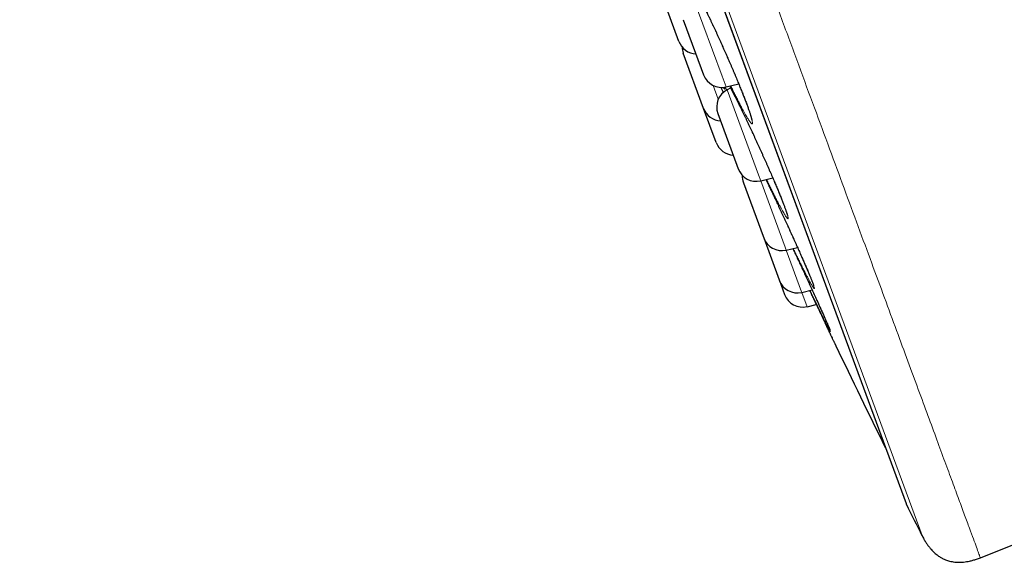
# Model space of a CAD drawing. Header units: millimetres. Extents: x 8 to 541, y 12 to 744.
# Tile 589 of 656: x 58 to 83, y 671 to 685. Entities that reach past the tile are written whole.
import ezdxf

# ---------------------------------------------------------------- set-up
doc = ezdxf.new("R2010")
doc.units = ezdxf.units.MM

msp = doc.modelspace()

# ---------------------------------------------------------------- linework, layer by layer
at = {"color": 252, "linetype": 'Continuous', "lineweight": 0}
for p, q in [((81.323, 671.742), (57.878, 735.298)), ((58.094, 734.419), (80.917, 672.551)), ((75.359, 685.758), (76.129, 683.67)), ((76.129, 683.67), (76.231, 683.394)), ((76.029, 683.074), (75.898, 683.431)), ((76.259, 683.319), (77.072, 681.113)), ((77.072, 681.113), (77.131, 680.955)), ((77.131, 680.955), (77.767, 679.229)), ((77.767, 679.229), (77.794, 679.158)), ((77.794, 679.158), (78.193, 678.076)), ((78.193, 678.076), (78.2, 678.058)), ((78.2, 678.058), (78.336, 677.687))]:
    msp.add_line(p, q, dxfattribs=at)
at = {"color": 7, "linetype": 'Continuous', "lineweight": 30}
for p, q in [((58.101, 734.398), (80.908, 672.571)), ((75.007, 684.577), (74.478, 686.01)), ((75.119, 685.14), (75.586, 683.875)), ((75.648, 682.838), (75.12, 684.271)), ((75.586, 683.875), (75.648, 683.708)), ((76.231, 683.394), (76.562, 683.472)), ((76.352, 683.367), (76.259, 683.319)), ((75.976, 681.949), (75.648, 682.838)), ((76.019, 682.702), (76.512, 681.365)), ((76.512, 681.365), (76.547, 681.269)), ((76.682, 680.905), (77.194, 679.515)), ((77.131, 680.955), (77.446, 681.029)), ((77.194, 679.515), (77.21, 679.472)), ((77.21, 679.472), (77.612, 678.382)), ((77.794, 679.158), (78.087, 679.227)), ((77.612, 678.382), (77.616, 678.371)), ((77.616, 678.371), (77.753, 678.001)), ((78.2, 678.058), (78.468, 678.121)), ((78.336, 677.687), (78.577, 677.744)), ((79.084, 676.67), (79.084, 676.67))]:
    msp.add_line(p, q, dxfattribs=at)
for centre, radius, start, end in [((75.476, 684.75), 0.5, 200.2488, 266.6706), ((75.589, 684.444), 0.5, 181.1991, 200.2488), ((76.117, 683.881), 0.5, 200.2488, 283.2488), ((76.488, 682.875), 0.5, 117.2488, 200.2488), ((76.118, 683.011), 0.5, 200.2488, 266.6706), ((76.445, 682.122), 0.5, 200.2488, 266.6706), ((77.016, 681.442), 0.5, 200.2488, 283.2488), ((77.151, 681.078), 0.5, 177.4151, 200.2488), ((77.679, 679.645), 0.5, 200.2488, 283.2488), ((78.085, 678.544), 0.5, 200.2488, 283.2488), ((78.222, 678.174), 0.5, 200.2488, 283.2488), ((349.419, 806.744), 300, 205.69519, 206.25538), ((81.096, 672.64), 0.2, 200.2488, 206.5587), ((349.26, 806.685), 300, 206.55872, 206.73152), ((-53.491, 1013.463), 368.446, 291.71643, 292.00655)]:
    msp.add_arc(centre, radius, start, end, dxfattribs=at)
at = {"color": 252, "linetype": 'Continuous', "lineweight": 0}
for points, knots in [([(58.657, 736.719), (58.659, 736.713), (58.663, 736.701), (58.7, 736.602), (58.758, 736.445), (58.84, 736.224), (58.943, 735.942), (59.069, 735.601), (59.216, 735.203), (59.384, 734.747), (59.575, 734.231), (59.788, 733.653), (60.023, 733.015), (60.28, 732.32), (60.556, 731.571), (60.851, 730.772), (61.162, 729.928), (61.489, 729.041), (61.834, 728.106), (62.198, 727.121), (62.58, 726.085), (62.98, 725.001), (63.395, 723.875), (63.824, 722.711), (64.264, 721.518), (64.714, 720.299), (65.172, 719.057), (65.641, 717.786), (66.122, 716.482), (66.615, 715.146), (67.119, 713.78), (67.63, 712.396), (68.146, 710.995), (68.665, 709.589), (69.185, 708.18), (69.704, 706.772), (70.225, 705.359), (70.751, 703.935), (71.28, 702.502), (71.81, 701.063), (72.339, 699.63), (72.865, 698.205), (73.383, 696.799), (73.893, 695.416), (74.395, 694.057), (74.889, 692.716), (75.379, 691.388), (75.863, 690.076), (76.34, 688.784), (76.806, 687.52), (77.261, 686.288), (77.7, 685.098), (78.123, 683.95), (78.53, 682.847), (78.923, 681.782), (79.302, 680.753), (79.668, 679.762), (80.018, 678.812), (80.351, 677.911), (80.665, 677.06), (80.958, 676.265), (81.23, 675.528), (81.481, 674.848), (81.712, 674.223), (81.923, 673.649), (82.115, 673.13), (82.285, 672.667), (82.434, 672.265), (82.56, 671.924), (82.662, 671.646), (82.741, 671.432), (82.798, 671.278), (82.829, 671.192), (82.843, 671.157), (82.839, 671.167), (82.839, 671.167)], [0, 0, 0, 0, 0.014, 0.028, 0.042, 0.056, 0.07, 0.08375, 0.0975, 0.11125, 0.125, 0.139, 0.153, 0.167, 0.181, 0.195, 0.20875, 0.2225, 0.23625, 0.25, 0.264, 0.278, 0.292, 0.306, 0.32, 0.33375, 0.3475, 0.36125, 0.375, 0.389, 0.403, 0.417, 0.431, 0.445, 0.45875, 0.4725, 0.48625, 0.5, 0.514, 0.528, 0.542, 0.556, 0.57, 0.58375, 0.5975, 0.61125, 0.625, 0.639, 0.653, 0.667, 0.681, 0.695, 0.70875, 0.7225, 0.73625, 0.75, 0.764, 0.778, 0.792, 0.806, 0.82, 0.83375, 0.8475, 0.86125, 0.875, 0.889, 0.903, 0.917, 0.931, 0.945, 0.95875, 0.9725, 0.98625, 1, 1, 1, 1, 1]), ([(75.339, 685.745), (75.334, 685.76), (75.316, 685.806), (75.29, 685.876), (75.262, 685.956), (75.237, 686.028), (75.216, 686.093), (75.199, 686.15), (75.185, 686.198), (75.176, 686.238), (75.17, 686.271), (75.168, 686.294), (75.17, 686.309), (75.177, 686.314), (75.187, 686.312), (75.201, 686.3), (75.219, 686.28), (75.24, 686.25), (75.265, 686.213), (75.294, 686.167), (75.326, 686.113), (75.362, 686.051), (75.4, 685.982), (75.442, 685.904), (75.486, 685.82), (75.533, 685.729), (75.582, 685.633), (75.633, 685.53), (75.686, 685.423), (75.741, 685.31), (75.797, 685.193), (75.854, 685.073), (75.913, 684.949), (75.971, 684.822), (76.031, 684.694), (76.09, 684.564), (76.149, 684.433), (76.207, 684.302), (76.265, 684.171), (76.321, 684.041), (76.377, 683.913), (76.431, 683.785), (76.484, 683.66), (76.536, 683.536), (76.584, 683.418), (76.63, 683.305), (76.672, 683.198), (76.712, 683.096), (76.749, 683), (76.782, 682.911), (76.812, 682.829), (76.838, 682.753), (76.861, 682.685), (76.88, 682.625), (76.896, 682.572), (76.907, 682.528), (76.914, 682.492), (76.918, 682.465), (76.918, 682.446), (76.913, 682.436), (76.905, 682.435), (76.892, 682.443), (76.876, 682.46), (76.856, 682.485), (76.833, 682.519), (76.805, 682.561), (76.775, 682.612), (76.74, 682.671), (76.703, 682.737), (76.663, 682.811), (76.62, 682.892), (76.574, 682.979), (76.526, 683.074), (76.476, 683.174), (76.423, 683.279), (76.383, 683.362), (76.359, 683.412), (76.353, 683.423)], [0, 0, 0, 0, 0.006456, 0.019995, 0.03355, 0.047089, 0.060581, 0.074047, 0.087559, 0.101086, 0.114598, 0.128064, 0.141568, 0.155118, 0.168684, 0.182234, 0.195738, 0.209219, 0.222745, 0.236286, 0.249812, 0.263291, 0.27683, 0.290416, 0.304017, 0.317602, 0.331141, 0.34466, 0.358224, 0.371804, 0.385368, 0.398887, 0.412431, 0.426022, 0.439628, 0.453219, 0.466763, 0.480294, 0.493871, 0.507464, 0.521041, 0.534571, 0.548491, 0.562427, 0.576346, 0.589894, 0.603489, 0.617098, 0.630691, 0.644237, 0.657721, 0.671251, 0.684796, 0.698325, 0.711808, 0.725324, 0.738885, 0.752463, 0.766025, 0.77954, 0.793022, 0.80655, 0.820093, 0.833621, 0.847103, 0.860622, 0.874187, 0.887767, 0.901332, 0.91485, 0.928373, 0.941942, 0.955526, 0.969095, 0.982617, 0.996149, 1, 1, 1, 1]), ([(76.102, 683.382), (76.114, 683.356), (76.133, 683.312), (76.153, 683.269), (76.161, 683.251)], [0, 0, 0, 0, 0.589743, 1, 1, 1, 1]), ([(76.194, 683.388), (76.195, 683.385), (76.198, 683.372), (76.201, 683.356), (76.202, 683.341), (76.199, 683.336), (76.191, 683.339), (76.18, 683.352), (76.169, 683.367), (76.161, 683.38), (76.159, 683.383)], [0, 0, 0, 0, 0.038403, 0.191579, 0.344577, 0.497051, 0.649068, 0.801601, 0.95431, 1, 1, 1, 1]), ([(76.242, 683.308), (76.235, 683.326), (76.224, 683.355), (76.213, 683.381), (76.209, 683.391)], [0, 0, 0, 0, 0.599073, 1, 1, 1, 1]), ([(76.327, 683.416), (76.333, 683.404), (76.353, 683.366), (76.39, 683.293), (76.438, 683.2), (76.488, 683.1), (76.54, 682.996), (76.594, 682.886), (76.65, 682.771), (76.707, 682.653), (76.765, 682.531), (76.824, 682.406), (76.884, 682.279), (76.944, 682.15), (77.004, 682.02), (77.064, 681.889), (77.123, 681.759), (77.182, 681.629), (77.24, 681.5), (77.296, 681.373), (77.351, 681.248), (77.405, 681.124), (77.457, 681.003), (77.506, 680.888), (77.553, 680.778), (77.596, 680.674), (77.636, 680.576), (77.674, 680.484), (77.707, 680.398), (77.738, 680.32), (77.764, 680.249), (77.787, 680.185), (77.807, 680.129), (77.822, 680.081), (77.834, 680.042), (77.841, 680.011), (77.844, 679.989), (77.844, 679.975), (77.839, 679.97), (77.83, 679.974), (77.818, 679.986), (77.801, 680.008), (77.781, 680.037), (77.757, 680.076), (77.729, 680.122), (77.698, 680.177), (77.663, 680.24), (77.625, 680.31), (77.584, 680.387), (77.54, 680.472), (77.494, 680.563), (77.445, 680.66), (77.394, 680.762), (77.34, 680.87), (77.303, 680.947), (77.283, 680.988), (77.282, 680.991)], [0, 0, 0, 0, 0.0085879, 0.0276622, 0.0467143, 0.0657014, 0.0846654, 0.103694, 0.1227441, 0.1417722, 0.1607358, 0.1797424, 0.198814, 0.2179079, 0.2369799, 0.2559868, 0.274981, 0.2940404, 0.3131221, 0.3321817, 0.351176, 0.3707239, 0.3902954, 0.4098428, 0.4288593, 0.4479415, 0.4670448, 0.4861245, 0.5051389, 0.5240648, 0.5430552, 0.562067, 0.5810566, 0.5999817, 0.6189445, 0.6379723, 0.6570224, 0.6760504, 0.6950132, 0.7139212, 0.7328934, 0.7518875, 0.7708597, 0.7897678, 0.8087255, 0.8277478, 0.8467922, 0.8658147, 0.8847724, 0.9037377, 0.9227677, 0.9418195, 0.9608494, 0.9798146, 0.9987992, 1, 1, 1, 1]), ([(77.267, 680.987), (77.284, 680.953), (77.319, 680.88), (77.375, 680.765), (77.433, 680.642), (77.493, 680.516), (77.553, 680.388), (77.614, 680.259), (77.675, 680.129), (77.736, 679.999), (77.796, 679.869), (77.855, 679.74), (77.913, 679.613), (77.97, 679.487), (78.026, 679.364), (78.081, 679.242), (78.134, 679.124), (78.184, 679.011), (78.231, 678.904), (78.275, 678.803), (78.315, 678.709), (78.353, 678.62), (78.387, 678.538), (78.418, 678.464), (78.445, 678.397), (78.469, 678.338), (78.488, 678.286), (78.504, 678.243), (78.516, 678.208), (78.523, 678.182), (78.527, 678.164), (78.526, 678.155), (78.522, 678.155), (78.513, 678.163), (78.5, 678.181), (78.483, 678.206), (78.463, 678.241), (78.439, 678.283), (78.411, 678.334), (78.379, 678.393), (78.344, 678.46), (78.306, 678.533), (78.264, 678.614), (78.22, 678.702), (78.173, 678.796), (78.124, 678.895), (78.072, 679.001), (78.022, 679.102), (77.989, 679.171), (77.974, 679.201)], [0, 0, 0, 0, 0.019002, 0.040401, 0.061728, 0.08311, 0.104565, 0.126045, 0.147501, 0.168883, 0.19026, 0.21171, 0.233185, 0.254635, 0.276012, 0.298019, 0.320054, 0.342061, 0.363466, 0.384944, 0.406447, 0.427923, 0.449325, 0.470627, 0.492002, 0.513401, 0.534774, 0.556075, 0.577411, 0.59882, 0.620254, 0.641663, 0.662999, 0.684264, 0.705601, 0.726963, 0.7483, 0.769565, 0.790881, 0.81227, 0.833684, 0.855074, 0.87639, 0.897715, 0.919113, 0.940535, 0.961933, 0.983258, 1, 1, 1, 1]), ([(78.243, 678.605), (78.25, 678.591), (78.277, 678.534), (78.322, 678.436), (78.38, 678.312), (78.436, 678.19), (78.491, 678.071), (78.545, 677.954), (78.595, 677.844), (78.643, 677.74), (78.687, 677.643), (78.729, 677.551), (78.767, 677.466), (78.802, 677.388), (78.833, 677.317), (78.861, 677.254), (78.884, 677.199), (78.905, 677.151), (78.921, 677.112), (78.933, 677.081), (78.941, 677.059), (78.945, 677.046), (78.944, 677.041), (78.94, 677.046), (78.931, 677.059), (78.919, 677.08), (78.902, 677.11), (78.882, 677.149), (78.858, 677.195), (78.83, 677.25), (78.798, 677.312), (78.775, 677.36), (78.763, 677.384)], [0, 0, 0, 0, 0.011371, 0.045504, 0.079598, 0.113575, 0.148566, 0.183598, 0.218587, 0.252622, 0.286775, 0.320965, 0.355113, 0.389144, 0.423015, 0.457001, 0.491026, 0.525011, 0.55888, 0.592794, 0.626825, 0.660895, 0.694926, 0.72884, 0.762626, 0.796527, 0.830467, 0.864368, 0.898154, 0.932012, 0.965987, 1, 1, 1, 1])]:
    msp.add_open_spline(points, degree=3, knots=knots, dxfattribs=at)
at = {"color": 7, "linetype": 'Continuous', "lineweight": 30}
for points, knots in [([(75.241, 686.239), (75.241, 686.239), (75.241, 686.239), (75.242, 686.238), (75.245, 686.235), (75.249, 686.229), (75.256, 686.221), (75.264, 686.209), (75.273, 686.195), (75.285, 686.177), (75.298, 686.157), (75.312, 686.133), (75.328, 686.107), (75.345, 686.077), (75.363, 686.045), (75.383, 686.01), (75.404, 685.973), (75.425, 685.933), (75.448, 685.89), (75.472, 685.845), (75.497, 685.797), (75.523, 685.748), (75.549, 685.696), (75.576, 685.643), (75.604, 685.588), (75.633, 685.53), (75.662, 685.471), (75.692, 685.411), (75.722, 685.348), (75.753, 685.285), (75.784, 685.219), (75.816, 685.153), (75.848, 685.085), (75.88, 685.017), (75.913, 684.947), (75.946, 684.877), (75.979, 684.806), (76.012, 684.734), (76.045, 684.662), (76.078, 684.589), (76.111, 684.516), (76.144, 684.443), (76.176, 684.369), (76.209, 684.296), (76.242, 684.223), (76.274, 684.15), (76.305, 684.077), (76.337, 684.005), (76.368, 683.933), (76.398, 683.862), (76.428, 683.792), (76.457, 683.722), (76.486, 683.654), (76.514, 683.586), (76.542, 683.52), (76.568, 683.456), (76.594, 683.392), (76.619, 683.33), (76.643, 683.27), (76.667, 683.211), (76.689, 683.154), (76.71, 683.099), (76.731, 683.046), (76.75, 682.995), (76.768, 682.946), (76.786, 682.899), (76.802, 682.854), (76.817, 682.812), (76.83, 682.773), (76.843, 682.736), (76.854, 682.702), (76.864, 682.67), (76.873, 682.642), (76.88, 682.616), (76.887, 682.594), (76.892, 682.575), (76.895, 682.56), (76.897, 682.549), (76.899, 682.541), (76.899, 682.537), (76.9, 682.535), (76.9, 682.535), (76.9, 682.535)], [0, 0, 0, 0, 0.000628, 0.008185, 0.016561, 0.025766, 0.03576, 0.046464, 0.057771, 0.069561, 0.081717, 0.094137, 0.106742, 0.119417, 0.132353, 0.145453, 0.158683, 0.172008, 0.185402, 0.198841, 0.212303, 0.225765, 0.239208, 0.252614, 0.266137, 0.279667, 0.293206, 0.306754, 0.320313, 0.333885, 0.347471, 0.361074, 0.374697, 0.388306, 0.40189, 0.415463, 0.42903, 0.442597, 0.456166, 0.469742, 0.483329, 0.496929, 0.510547, 0.52418, 0.537752, 0.551319, 0.564898, 0.578486, 0.59208, 0.605677, 0.619273, 0.632865, 0.64645, 0.660026, 0.673556, 0.687075, 0.700602, 0.714133, 0.727664, 0.741191, 0.754709, 0.768212, 0.781696, 0.795155, 0.808567, 0.821964, 0.835318, 0.848627, 0.861883, 0.875078, 0.888198, 0.901223, 0.914127, 0.926873, 0.939409, 0.951589, 0.963342, 0.973398, 0.982785, 0.991424, 0.999278, 1, 1, 1, 1]), ([(76.102, 683.382), (76.104, 683.377), (76.117, 683.347), (76.137, 683.303), (76.154, 683.265), (76.16, 683.251)], [0, 0, 0, 0, 0.117919, 0.676971, 1, 1, 1, 1]), ([(76.326, 683.416), (76.332, 683.405), (76.346, 683.379), (76.368, 683.336), (76.393, 683.287), (76.419, 683.236), (76.446, 683.183), (76.473, 683.128), (76.502, 683.072), (76.531, 683.013), (76.56, 682.953), (76.591, 682.891), (76.622, 682.828), (76.653, 682.764), (76.685, 682.698), (76.717, 682.63), (76.75, 682.562), (76.783, 682.493), (76.816, 682.423), (76.849, 682.352), (76.882, 682.281), (76.916, 682.209), (76.95, 682.137), (76.983, 682.064), (77.017, 681.991), (77.05, 681.918), (77.084, 681.845), (77.117, 681.771), (77.15, 681.698), (77.183, 681.626), (77.215, 681.554), (77.247, 681.482), (77.279, 681.411), (77.31, 681.341), (77.34, 681.271), (77.37, 681.202), (77.4, 681.135), (77.429, 681.069), (77.457, 681.003), (77.484, 680.94), (77.51, 680.878), (77.536, 680.817), (77.561, 680.758), (77.585, 680.7), (77.608, 680.644), (77.63, 680.591), (77.651, 680.539), (77.671, 680.489), (77.69, 680.442), (77.707, 680.396), (77.724, 680.353), (77.739, 680.313), (77.754, 680.275), (77.767, 680.239), (77.778, 680.207), (77.789, 680.177), (77.798, 680.149), (77.806, 680.125), (77.813, 680.104), (77.818, 680.087), (77.822, 680.073), (77.824, 680.064), (77.825, 680.058), (77.826, 680.054), (77.826, 680.054), (77.826, 680.054)], [0, 0, 0, 0, 0.012405, 0.028839, 0.045292, 0.061737, 0.078154, 0.094517, 0.110962, 0.127458, 0.143961, 0.160471, 0.17699, 0.193522, 0.210068, 0.226631, 0.243216, 0.259805, 0.276347, 0.292877, 0.309398, 0.325916, 0.342437, 0.358964, 0.375502, 0.392056, 0.40863, 0.425228, 0.441775, 0.458287, 0.474814, 0.491353, 0.507902, 0.524455, 0.541009, 0.557561, 0.574106, 0.590642, 0.607137, 0.623591, 0.640058, 0.656533, 0.673012, 0.689488, 0.705956, 0.722411, 0.738845, 0.755253, 0.771617, 0.787952, 0.804239, 0.820474, 0.83665, 0.852756, 0.868775, 0.884684, 0.90045, 0.916024, 0.931339, 0.946225, 0.960531, 0.9726, 0.983741, 0.99385, 1, 1, 1, 1]), ([(77.267, 680.987), (77.275, 680.97), (77.294, 680.932), (77.323, 680.871), (77.355, 680.804), (77.388, 680.736), (77.421, 680.667), (77.455, 680.597), (77.488, 680.526), (77.522, 680.455), (77.556, 680.383), (77.59, 680.311), (77.624, 680.238), (77.658, 680.165), (77.692, 680.092), (77.726, 680.019), (77.76, 679.946), (77.794, 679.873), (77.827, 679.801), (77.86, 679.729), (77.893, 679.657), (77.925, 679.586), (77.957, 679.516), (77.989, 679.447), (78.02, 679.378), (78.05, 679.311), (78.08, 679.244), (78.109, 679.179), (78.137, 679.116), (78.165, 679.053), (78.192, 678.993), (78.217, 678.934), (78.243, 678.876), (78.267, 678.821), (78.29, 678.767), (78.312, 678.715), (78.334, 678.665), (78.354, 678.618), (78.373, 678.572), (78.391, 678.529), (78.408, 678.488), (78.423, 678.45), (78.438, 678.414), (78.451, 678.381), (78.463, 678.351), (78.474, 678.323), (78.483, 678.298), (78.491, 678.276), (78.497, 678.258), (78.502, 678.243), (78.506, 678.232), (78.508, 678.224), (78.509, 678.22), (78.51, 678.218), (78.51, 678.219), (78.51, 678.219)], [0, 0, 0, 0, 0.015482, 0.035445, 0.055423, 0.075421, 0.095444, 0.115461, 0.135427, 0.155375, 0.175314, 0.195249, 0.215186, 0.235133, 0.255094, 0.275074, 0.29508, 0.315112, 0.335066, 0.354994, 0.374941, 0.394903, 0.414877, 0.434857, 0.454839, 0.474819, 0.494792, 0.514754, 0.534657, 0.554523, 0.574406, 0.5943, 0.614201, 0.634102, 0.653997, 0.673878, 0.693739, 0.713572, 0.733352, 0.753103, 0.772802, 0.792448, 0.812032, 0.831541, 0.850955, 0.870247, 0.889372, 0.908265, 0.926829, 0.944801, 0.960192, 0.974452, 0.987361, 0.998792, 1, 1, 1, 1]), ([(77.964, 679.198), (77.983, 679.158), (78.022, 679.076), (78.082, 678.949), (78.143, 678.819), (78.197, 678.704), (78.23, 678.633), (78.243, 678.605)], [0, 0, 0, 0, 0.201379, 0.419587, 0.637052, 0.854548, 1, 1, 1, 1]), ([(78.243, 678.606), (78.253, 678.584), (78.274, 678.539), (78.306, 678.47), (78.339, 678.4), (78.371, 678.33), (78.403, 678.262), (78.434, 678.194), (78.465, 678.128), (78.495, 678.063), (78.524, 677.999), (78.553, 677.937), (78.581, 677.876), (78.608, 677.817), (78.634, 677.76), (78.659, 677.704), (78.684, 677.65), (78.707, 677.598), (78.73, 677.548), (78.751, 677.5), (78.772, 677.454), (78.791, 677.411), (78.81, 677.37), (78.827, 677.331), (78.843, 677.295), (78.857, 677.261), (78.871, 677.23), (78.883, 677.201), (78.894, 677.175), (78.904, 677.152), (78.912, 677.132), (78.919, 677.115), (78.924, 677.102), (78.928, 677.092), (78.93, 677.086), (78.931, 677.083), (78.931, 677.083), (78.931, 677.083)], [0, 0, 0, 0, 0.027328, 0.057506, 0.087709, 0.11793, 0.148163, 0.178401, 0.208636, 0.238865, 0.269078, 0.299188, 0.329262, 0.359366, 0.389492, 0.419634, 0.449783, 0.47993, 0.510065, 0.540181, 0.570266, 0.600275, 0.630259, 0.66019, 0.690066, 0.719882, 0.749626, 0.779277, 0.808803, 0.83815, 0.867232, 0.895892, 0.923687, 0.947405, 0.96904, 0.988046, 1, 1, 1, 1]), ([(78.406, 678.106), (78.411, 678.095), (78.429, 678.056), (78.459, 677.993), (78.496, 677.915), (78.532, 677.839), (78.57, 677.758), (78.61, 677.674), (78.651, 677.588), (78.691, 677.503), (78.726, 677.427), (78.758, 677.359), (78.787, 677.299), (78.815, 677.241), (78.841, 677.184), (78.867, 677.129), (78.892, 677.077), (78.915, 677.027), (78.937, 676.981), (78.957, 676.939), (78.976, 676.899), (78.993, 676.863), (79.009, 676.829), (79.024, 676.798), (79.037, 676.77), (79.049, 676.745), (79.059, 676.724), (79.067, 676.706), (79.074, 676.692), (79.079, 676.681), (79.083, 676.673), (79.085, 676.669), (79.085, 676.669), (79.085, 676.669)], [0, 0, 0, 0, 0.014138, 0.046606, 0.079074, 0.111781, 0.14449, 0.183849, 0.223313, 0.263103, 0.303005, 0.334632, 0.366258, 0.398102, 0.429947, 0.462486, 0.495025, 0.527809, 0.560593, 0.59207, 0.623548, 0.655243, 0.686939, 0.719318, 0.751698, 0.784315, 0.816932, 0.848437, 0.879943, 0.911668, 0.943393, 0.975814, 1, 1, 1, 1]), ([(78.763, 677.384), (78.75, 677.409), (78.725, 677.46), (78.684, 677.544), (78.639, 677.634), (78.592, 677.731), (78.542, 677.834), (78.49, 677.941), (78.446, 678.032), (78.419, 678.089), (78.411, 678.107)], [0, 0, 0, 0, 0.134132, 0.267807, 0.40152, 0.535689, 0.670012, 0.80418, 0.937893, 1, 1, 1, 1]), ([(81.323, 671.742), (81.339, 671.712), (81.369, 671.653), (81.418, 671.573), (81.465, 671.502), (81.512, 671.44), (81.558, 671.386), (81.602, 671.338), (81.646, 671.296), (81.69, 671.258), (81.733, 671.224), (81.773, 671.197), (81.809, 671.175), (81.843, 671.156), (81.877, 671.138), (81.917, 671.12), (81.962, 671.102), (82.013, 671.085), (82.072, 671.07), (82.138, 671.058), (82.204, 671.05), (82.27, 671.047), (82.336, 671.048), (82.406, 671.053), (82.482, 671.064), (82.563, 671.079), (82.65, 671.101), (82.743, 671.13), (82.806, 671.154), (82.839, 671.167)], [0, 0, 0, 0, 0.056401, 0.107713, 0.154408, 0.19691, 0.235599, 0.270805, 0.302813, 0.336431, 0.366334, 0.39276, 0.415889, 0.435871, 0.456329, 0.479836, 0.506421, 0.536156, 0.569179, 0.605708, 0.646055, 0.679073, 0.714692, 0.753168, 0.794797, 0.839911, 0.888876, 0.942094, 1, 1, 1, 1])]:
    msp.add_open_spline(points, degree=3, knots=knots, dxfattribs=at)

doc.saveas('drawing.dxf')
